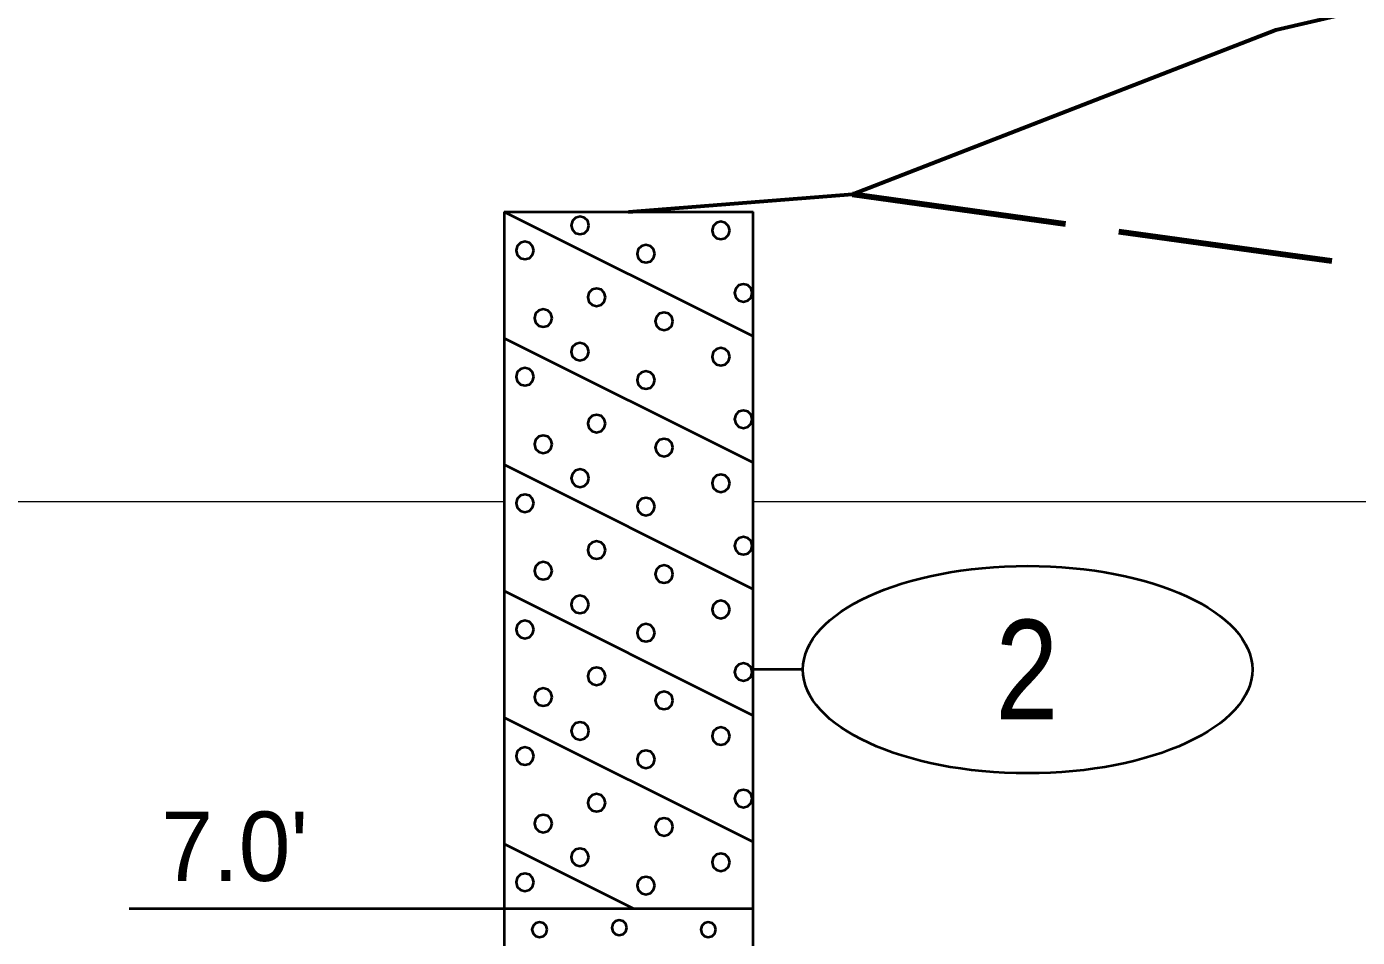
# Model space of a CAD drawing. Extents: x -76 to 974, y -1080 to -735.
# Drawn here: x 411.9 to 425.27, y -936.47 to -927.32 of the extents above; entities that cross this region are included whole.
import ezdxf
from ezdxf.enums import TextEntityAlignment as Align

# ---------------------------------------------------------------- set-up
doc = ezdxf.new("R2010")
doc.units = 0
doc.header["$LTSCALE"] = 0.36
doc.linetypes.add('LONG_DASHED', pattern=[7.5, 6, -1.5])
for name, color, linetype, lineweight in [('27', 7, 'Continuous', 40), ('28', 7, 'LONG_DASHED', 60), ('7', 7, 'Continuous', 13)]:
    doc.layers.add(name, color=color, linetype=linetype, lineweight=lineweight)

msp = doc.modelspace()

# ---------------------------------------------------------------- linework, layer by layer
at = {"layer": '27'}
for p, q in [((416.6974, -929.1789), (419.1974, -930.4289)), ((416.6974, -929.1789), (416.6974, -936.1789)), ((416.6974, -929.1789), (419.1974, -929.1789)), ((419.1974, -936.1789), (419.1974, -929.1789)), ((416.6974, -930.4489), (419.1974, -931.6989)), ((416.6974, -931.7189), (419.1974, -932.9689)), ((416.6974, -932.9889), (419.1974, -934.2389)), ((419.6975, -933.7789), (419.1975, -933.7789)), ((416.6974, -934.2589), (419.1974, -935.5089)), ((416.6974, -935.5289), (417.9974, -936.1789)), ((412.93, -936.1789), (416.6974, -936.1789)), ((416.6974, -936.1789), (419.1974, -936.1789)), ((416.6974, -936.1789), (416.6974, -946.1789)), ((419.1974, -946.1789), (419.1974, -936.1789))]:
    msp.add_line(p, q, dxfattribs=at)
for points in [[(417.5481, -929.3152), (417.5362, -929.2708), (417.5037, -929.2383), (417.4592, -929.2263), (417.4148, -929.2383), (417.3822, -929.2708), (417.3703, -929.3152), (417.3822, -929.3597), (417.4148, -929.3922), (417.4592, -929.4041), (417.5037, -929.3922), (417.5362, -929.3597)], [(418.9629, -929.3662), (418.951, -929.3217), (418.9185, -929.2892), (418.874, -929.2773), (418.8296, -929.2892), (418.7971, -929.3217), (418.7851, -929.3662), (418.7971, -929.4106), (418.8296, -929.4432), (418.874, -929.4551), (418.9185, -929.4432), (418.951, -929.4106)], [(416.995, -929.567), (416.9831, -929.5226), (416.9506, -929.49), (416.9061, -929.4781), (416.8617, -929.49), (416.8291, -929.5226), (416.8172, -929.567), (416.8291, -929.6115), (416.8617, -929.644), (416.9061, -929.6559), (416.9506, -929.644), (416.9831, -929.6115)], [(418.2104, -929.6001), (418.1984, -929.5556), (418.1659, -929.5231), (418.1215, -929.5112), (418.077, -929.5231), (418.0445, -929.5556), (418.0326, -929.6001), (418.0445, -929.6445), (418.077, -929.6771), (418.1215, -929.689), (418.1659, -929.6771), (418.1984, -929.6445)], [(417.7146, -930.0374), (417.7026, -929.993), (417.6701, -929.9604), (417.6257, -929.9485), (417.5812, -929.9604), (417.5487, -929.993), (417.5368, -930.0374), (417.5487, -930.0819), (417.5812, -930.1144), (417.6257, -930.1263), (417.6701, -930.1144), (417.7026, -930.0819)], [(419.1892, -929.9942), (419.1773, -929.9497), (419.1448, -929.9172), (419.1003, -929.9053), (419.0559, -929.9172), (419.0233, -929.9497), (419.0114, -929.9942), (419.0233, -930.0386), (419.0559, -930.0712), (419.1003, -930.0831), (419.1448, -930.0712), (419.1773, -930.0386)], [(417.1794, -930.2459), (417.1674, -930.2014), (417.1349, -930.1689), (417.0905, -930.157), (417.046, -930.1689), (417.0135, -930.2014), (417.0016, -930.2459), (417.0135, -930.2903), (417.046, -930.3229), (417.0905, -930.3348), (417.1349, -930.3229), (417.1674, -930.2903)], [(418.3921, -930.2789), (418.3802, -930.2345), (418.3477, -930.202), (418.3032, -930.19), (418.2588, -930.202), (418.2263, -930.2345), (418.2143, -930.2789), (418.2263, -930.3234), (418.2588, -930.3559), (418.3032, -930.3678), (418.3477, -930.3559), (418.3802, -930.3234)], [(417.548, -930.584), (417.5361, -930.5396), (417.5036, -930.5071), (417.4591, -930.4951), (417.4147, -930.5071), (417.3821, -930.5396), (417.3702, -930.584), (417.3821, -930.6285), (417.4147, -930.661), (417.4591, -930.6729), (417.5036, -930.661), (417.5361, -930.6285)], [(418.9629, -930.6349), (418.951, -930.5904), (418.9185, -930.5579), (418.874, -930.546), (418.8296, -930.5579), (418.7971, -930.5904), (418.7851, -930.6349), (418.7971, -930.6793), (418.8296, -930.7119), (418.874, -930.7238), (418.9185, -930.7119), (418.951, -930.6793)], [(416.995, -930.8358), (416.9831, -930.7913), (416.9506, -930.7588), (416.9061, -930.7469), (416.8617, -930.7588), (416.8291, -930.7913), (416.8172, -930.8358), (416.8291, -930.8802), (416.8617, -930.9127), (416.9061, -930.9247), (416.9506, -930.9127), (416.9831, -930.8802)], [(418.2104, -930.8688), (418.1984, -930.8244), (418.1659, -930.7918), (418.1215, -930.7799), (418.077, -930.7918), (418.0445, -930.8244), (418.0326, -930.8688), (418.0445, -930.9133), (418.077, -930.9458), (418.1215, -930.9577), (418.1659, -930.9458), (418.1984, -930.9133)], [(417.7146, -931.3061), (417.7026, -931.2617), (417.6701, -931.2291), (417.6257, -931.2172), (417.5812, -931.2291), (417.5487, -931.2617), (417.5368, -931.3061), (417.5487, -931.3506), (417.5812, -931.3831), (417.6257, -931.395), (417.6701, -931.3831), (417.7026, -931.3506)], [(419.1892, -931.2629), (419.1773, -931.2185), (419.1448, -931.1859), (419.1003, -931.174), (419.0559, -931.1859), (419.0233, -931.2185), (419.0114, -931.2629), (419.0233, -931.3074), (419.0559, -931.3399), (419.1003, -931.3518), (419.1448, -931.3399), (419.1773, -931.3074)], [(417.1794, -931.5146), (417.1674, -931.4702), (417.1349, -931.4376), (417.0905, -931.4257), (417.046, -931.4376), (417.0135, -931.4702), (417.0016, -931.5146), (417.0135, -931.5591), (417.046, -931.5916), (417.0905, -931.6035), (417.1349, -931.5916), (417.1674, -931.5591)], [(418.3921, -931.5477), (418.3802, -931.5032), (418.3477, -931.4707), (418.3032, -931.4588), (418.2588, -931.4707), (418.2263, -931.5032), (418.2143, -931.5477), (418.2263, -931.5921), (418.2588, -931.6247), (418.3032, -931.6366), (418.3477, -931.6247), (418.3802, -931.5921)], [(417.5481, -931.8552), (417.5362, -931.8108), (417.5037, -931.7783), (417.4592, -931.7663), (417.4148, -931.7783), (417.3822, -931.8108), (417.3703, -931.8552), (417.3822, -931.8997), (417.4148, -931.9322), (417.4592, -931.9441), (417.5037, -931.9322), (417.5362, -931.8997)], [(418.9629, -931.9062), (418.951, -931.8617), (418.9185, -931.8292), (418.874, -931.8173), (418.8296, -931.8292), (418.7971, -931.8617), (418.7851, -931.9062), (418.7971, -931.9506), (418.8296, -931.9832), (418.874, -931.9951), (418.9185, -931.9832), (418.951, -931.9506)], [(416.995, -932.107), (416.9831, -932.0626), (416.9506, -932.03), (416.9061, -932.0181), (416.8617, -932.03), (416.8291, -932.0626), (416.8172, -932.107), (416.8291, -932.1515), (416.8617, -932.184), (416.9061, -932.1959), (416.9506, -932.184), (416.9831, -932.1515)], [(418.2104, -932.1401), (418.1984, -932.0956), (418.1659, -932.0631), (418.1215, -932.0512), (418.077, -932.0631), (418.0445, -932.0956), (418.0326, -932.1401), (418.0445, -932.1845), (418.077, -932.2171), (418.1215, -932.229), (418.1659, -932.2171), (418.1984, -932.1845)], [(417.7146, -932.5774), (417.7026, -932.533), (417.6701, -932.5004), (417.6257, -932.4885), (417.5812, -932.5004), (417.5487, -932.533), (417.5368, -932.5774), (417.5487, -932.6219), (417.5812, -932.6544), (417.6257, -932.6663), (417.6701, -932.6544), (417.7026, -932.6219)], [(419.1892, -932.5342), (419.1773, -932.4897), (419.1448, -932.4572), (419.1003, -932.4453), (419.0559, -932.4572), (419.0233, -932.4897), (419.0114, -932.5342), (419.0233, -932.5786), (419.0559, -932.6112), (419.1003, -932.6231), (419.1448, -932.6112), (419.1773, -932.5786)], [(417.1794, -932.7859), (417.1674, -932.7414), (417.1349, -932.7089), (417.0905, -932.697), (417.046, -932.7089), (417.0135, -932.7414), (417.0016, -932.7859), (417.0135, -932.8303), (417.046, -932.8629), (417.0905, -932.8748), (417.1349, -932.8629), (417.1674, -932.8303)], [(418.3921, -932.8189), (418.3802, -932.7745), (418.3477, -932.742), (418.3032, -932.73), (418.2588, -932.742), (418.2263, -932.7745), (418.2143, -932.8189), (418.2263, -932.8634), (418.2588, -932.8959), (418.3032, -932.9078), (418.3477, -932.8959), (418.3802, -932.8634)], [(417.548, -933.124), (417.5361, -933.0796), (417.5036, -933.0471), (417.4591, -933.0351), (417.4147, -933.0471), (417.3821, -933.0796), (417.3702, -933.124), (417.3821, -933.1685), (417.4147, -933.201), (417.4591, -933.2129), (417.5036, -933.201), (417.5361, -933.1685)], [(418.9629, -933.1749), (418.951, -933.1304), (418.9185, -933.0979), (418.874, -933.086), (418.8296, -933.0979), (418.7971, -933.1304), (418.7851, -933.1749), (418.7971, -933.2193), (418.8296, -933.2519), (418.874, -933.2638), (418.9185, -933.2519), (418.951, -933.2193)], [(416.995, -933.3758), (416.9831, -933.3313), (416.9506, -933.2988), (416.9061, -933.2869), (416.8617, -933.2988), (416.8291, -933.3313), (416.8172, -933.3758), (416.8291, -933.4202), (416.8617, -933.4527), (416.9061, -933.4647), (416.9506, -933.4527), (416.9831, -933.4202)], [(418.2104, -933.4088), (418.1984, -933.3644), (418.1659, -933.3318), (418.1215, -933.3199), (418.077, -933.3318), (418.0445, -933.3644), (418.0326, -933.4088), (418.0445, -933.4533), (418.077, -933.4858), (418.1215, -933.4977), (418.1659, -933.4858), (418.1984, -933.4533)], [(417.7146, -933.8461), (417.7026, -933.8017), (417.6701, -933.7691), (417.6257, -933.7572), (417.5812, -933.7691), (417.5487, -933.8017), (417.5368, -933.8461), (417.5487, -933.8906), (417.5812, -933.9231), (417.6257, -933.935), (417.6701, -933.9231), (417.7026, -933.8906)], [(419.1892, -933.8029), (419.1773, -933.7585), (419.1448, -933.7259), (419.1003, -933.714), (419.0559, -933.7259), (419.0233, -933.7585), (419.0114, -933.8029), (419.0233, -933.8474), (419.0559, -933.8799), (419.1003, -933.8918), (419.1448, -933.8799), (419.1773, -933.8474)], [(417.1794, -934.0546), (417.1674, -934.0102), (417.1349, -933.9776), (417.0905, -933.9657), (417.046, -933.9776), (417.0135, -934.0102), (417.0016, -934.0546), (417.0135, -934.0991), (417.046, -934.1316), (417.0905, -934.1435), (417.1349, -934.1316), (417.1674, -934.0991)], [(418.3921, -934.0877), (418.3802, -934.0432), (418.3477, -934.0107), (418.3032, -933.9988), (418.2588, -934.0107), (418.2263, -934.0432), (418.2143, -934.0877), (418.2263, -934.1321), (418.2588, -934.1647), (418.3032, -934.1766), (418.3477, -934.1647), (418.3802, -934.1321)], [(417.5481, -934.3952), (417.5362, -934.3508), (417.5037, -934.3183), (417.4592, -934.3063), (417.4148, -934.3183), (417.3822, -934.3508), (417.3703, -934.3952), (417.3822, -934.4397), (417.4148, -934.4722), (417.4592, -934.4841), (417.5037, -934.4722), (417.5362, -934.4397)], [(418.9629, -934.4462), (418.951, -934.4017), (418.9185, -934.3692), (418.874, -934.3573), (418.8296, -934.3692), (418.7971, -934.4017), (418.7851, -934.4462), (418.7971, -934.4906), (418.8296, -934.5232), (418.874, -934.5351), (418.9185, -934.5232), (418.951, -934.4906)], [(416.995, -934.647), (416.9831, -934.6026), (416.9506, -934.57), (416.9061, -934.5581), (416.8617, -934.57), (416.8291, -934.6026), (416.8172, -934.647), (416.8291, -934.6915), (416.8617, -934.724), (416.9061, -934.7359), (416.9506, -934.724), (416.9831, -934.6915)], [(418.2104, -934.6801), (418.1984, -934.6356), (418.1659, -934.6031), (418.1215, -934.5912), (418.077, -934.6031), (418.0445, -934.6356), (418.0326, -934.6801), (418.0445, -934.7245), (418.077, -934.7571), (418.1215, -934.769), (418.1659, -934.7571), (418.1984, -934.7245)], [(417.7146, -935.1174), (417.7026, -935.073), (417.6701, -935.0404), (417.6257, -935.0285), (417.5812, -935.0404), (417.5487, -935.073), (417.5368, -935.1174), (417.5487, -935.1619), (417.5812, -935.1944), (417.6257, -935.2063), (417.6701, -935.1944), (417.7026, -935.1619)], [(419.1892, -935.0742), (419.1773, -935.0297), (419.1448, -934.9972), (419.1003, -934.9853), (419.0559, -934.9972), (419.0233, -935.0297), (419.0114, -935.0742), (419.0233, -935.1186), (419.0559, -935.1512), (419.1003, -935.1631), (419.1448, -935.1512), (419.1773, -935.1186)], [(417.1794, -935.3259), (417.1674, -935.2814), (417.1349, -935.2489), (417.0905, -935.237), (417.046, -935.2489), (417.0135, -935.2814), (417.0016, -935.3259), (417.0135, -935.3703), (417.046, -935.4029), (417.0905, -935.4148), (417.1349, -935.4029), (417.1674, -935.3703)], [(418.3921, -935.3589), (418.3802, -935.3145), (418.3477, -935.282), (418.3032, -935.27), (418.2588, -935.282), (418.2263, -935.3145), (418.2143, -935.3589), (418.2263, -935.4034), (418.2588, -935.4359), (418.3032, -935.4478), (418.3477, -935.4359), (418.3802, -935.4034)], [(417.548, -935.664), (417.5361, -935.6196), (417.5036, -935.5871), (417.4591, -935.5751), (417.4147, -935.5871), (417.3821, -935.6196), (417.3702, -935.664), (417.3821, -935.7085), (417.4147, -935.741), (417.4591, -935.7529), (417.5036, -935.741), (417.5361, -935.7085)], [(418.9629, -935.7149), (418.951, -935.6704), (418.9185, -935.6379), (418.874, -935.626), (418.8296, -935.6379), (418.7971, -935.6704), (418.7851, -935.7149), (418.7971, -935.7593), (418.8296, -935.7919), (418.874, -935.8038), (418.9185, -935.7919), (418.951, -935.7593)], [(416.995, -935.9158), (416.9831, -935.8713), (416.9506, -935.8388), (416.9061, -935.8269), (416.8617, -935.8388), (416.8291, -935.8713), (416.8172, -935.9158), (416.8291, -935.9602), (416.8617, -935.9927), (416.9061, -936.0047), (416.9506, -935.9927), (416.9831, -935.9602)], [(418.2104, -935.9488), (418.1984, -935.9044), (418.1659, -935.8718), (418.1215, -935.8599), (418.077, -935.8718), (418.0445, -935.9044), (418.0326, -935.9488), (418.0445, -935.9933), (418.077, -936.0258), (418.1215, -936.0377), (418.1659, -936.0258), (418.1984, -935.9933)], [(417.1293, -936.3916), (417.1191, -936.3535), (417.0912, -936.3256), (417.0531, -936.3154), (417.015, -936.3256), (416.9871, -936.3535), (416.9769, -936.3916), (416.9871, -936.4297), (417.015, -936.4575), (417.0531, -936.4678), (417.0912, -936.4575), (417.1191, -936.4297)], [(417.9303, -936.372), (417.9201, -936.3339), (417.8922, -936.306), (417.8541, -936.2958), (417.816, -936.306), (417.7881, -936.3339), (417.7779, -936.372), (417.7881, -936.4101), (417.816, -936.438), (417.8541, -936.4482), (417.8922, -936.438), (417.9201, -936.4101)], [(418.8239, -936.3916), (418.8137, -936.3535), (418.7858, -936.3256), (418.7477, -936.3154), (418.7096, -936.3256), (418.6818, -936.3535), (418.6715, -936.3916), (418.6818, -936.4297), (418.7096, -936.4576), (418.7477, -936.4678), (418.7858, -936.4576), (418.8137, -936.4297)]]:
    msp.add_lwpolyline(points, close=True, dxfattribs=at)
msp.add_ellipse((421.9549, -933.7789), major_axis=(2.2574, 0), ratio=0.461538, dxfattribs=at)
at = {"layer": '28', "linetype": 'Continuous'}
msp.add_lwpolyline([(417.9474, -929.1789), (420.1974, -929), (424.4474, -927.35), (425.4474, -927.12), (430.6974, -926.21), (442.4474, -925.49), (451.9474, -925.39), (458.4474, -926.79), (463.9474, -926.13)], dxfattribs=at)
at = {"layer": '28', "lineweight": 100}
msp.add_spline([(420.1974, -929), (455.43, -932.39), (459.1974, -932.39), (461.6974, -932.39), (462.4745, -932.39)], degree=3, dxfattribs=at)
at = {"layer": '7'}
for p, q in [((394.2541, -932.09), (416.6974, -932.09)), ((419.1974, -932.09), (459.1974, -932.09))]:
    msp.add_line(p, q, dxfattribs=at)

# ---------------------------------------------------------------- texts
at = {"layer": '27', "width": 0.85}
msp.add_text('2', height=1, dxfattribs=at).set_placement((421.9478, -934.2788), align=Align.CENTER)
at = {"layer": '27'}
msp.add_text("7.0'", height=0.6976, dxfattribs=at).set_placement((413.254, -935.9025))

doc.saveas('drawing.dxf')
